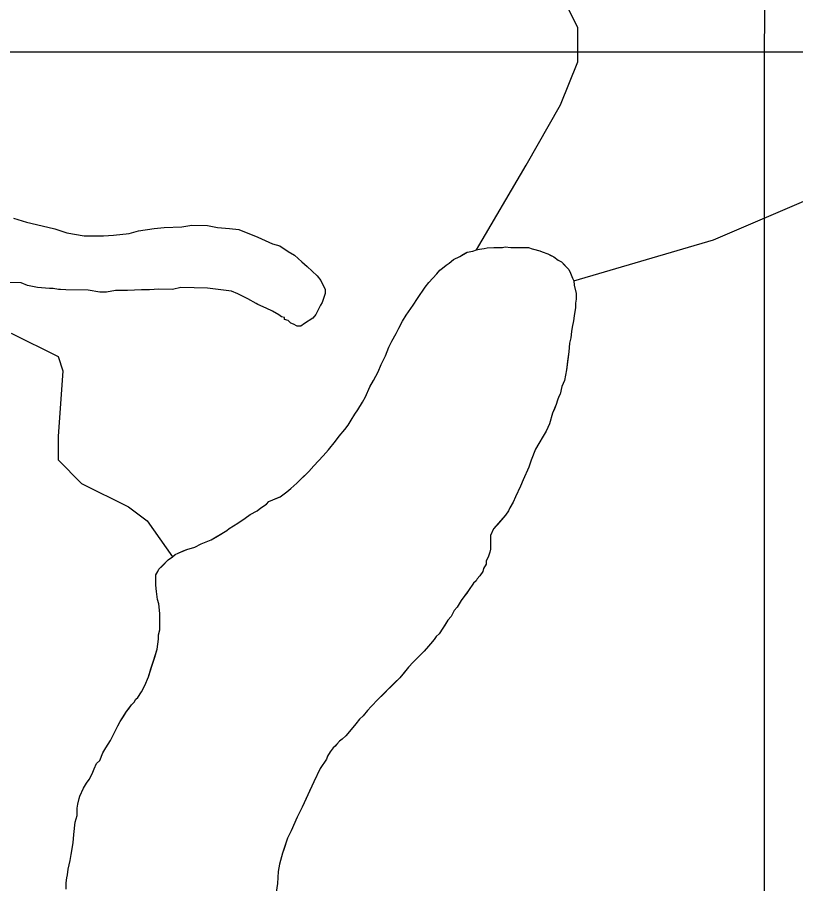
# Model space of a CAD drawing. Extents: x 3245246 to 3283090, y 806824 to 832173.
# Drawn here: x 3274630 to 3275639, y 823248 to 824369 of the extents above; entities that cross this region are included whole.
import ezdxf

# ---------------------------------------------------------------- set-up
doc = ezdxf.new("R2010")
doc.units = 0
for name, color, linetype in [('V-GRID-MAJR', 7, 'Continuous'), ('V-ROAD-CNTR', 7, 'Continuous'), ('V-SITE-VEGE', 7, 'Continuous'), ('V-TOPO-SHOR', 7, 'Continuous')]:
    doc.layers.add(name, color=color, linetype=linetype)

msp = doc.modelspace()

# ---------------------------------------------------------------- linework, layer by layer
at = {"layer": 'V-GRID-MAJR'}
for points in [[(3275596.6, 812201.9), (3275597.5, 818262.2), (3275598.4, 824324.4), (3275599.2, 830386.7), (3275599.2, 830388.6)], [(3249423.5, 824337.8), (3254658.5, 824333.6), (3259893.4, 824330.1), (3265128.4, 824327.5), (3270363.4, 824325.6), (3275598.4, 824324.4), (3280833.3, 824324.1)]]:
    msp.add_spline(points, degree=3, dxfattribs=at)
at = {"layer": 'V-ROAD-CNTR'}
msp.add_spline([(3268555, 824466.2), (3268928.1, 824288.4), (3269383.1, 824061.9), (3269668.7, 823890.1), (3270076.6, 823640.1), (3270419.3, 823451), (3270842, 823197.9), (3271162.2, 823029.4), (3271548.3, 822792.5), (3271898.4, 822578.4), (3272236.9, 822400.3), (3272509.8, 822239.3), (3272743.9, 822091.3), (3273013.6, 821941.1), (3273341, 821721.2), (3273731.8, 821490.1), (3274189.2, 821175), (3274593.6, 820901.2), (3274916.7, 820684.3), (3275373.2, 820360), (3275676.6, 820161), (3275802.4, 820045.1), (3275896.2, 819928), (3275965.2, 819818.6), (3276015.1, 819699.5), (3276044.4, 819586.7), (3276100.5, 819413), (3276190.9, 819208.3), (3276292.5, 819051.8), (3276415.5, 818926.3), (3276568.2, 818833.9), (3276716.2, 818768.8), (3276924.8, 818729), (3277119.9, 818725), (3277260.8, 818758.2)], degree=3, dxfattribs=at)
at = {"layer": 'V-SITE-VEGE'}
for p, q in [((3274625.5, 824109.2), (3274642.1, 824104.2)), ((3274642.1, 824104.2), (3274662.3, 824099.2)), ((3274662.3, 824099.2), (3274678.9, 824095.4)), ((3274820.7, 824097), (3274843.3, 824097.9)), ((3274843.3, 824097.9), (3274856.5, 824100.1)), ((3274856.5, 824100.1), (3274876.7, 824099.8)), ((3274876.7, 824099.8), (3274889.8, 824097.2)), ((3274889.8, 824097.2), (3274905.3, 824095.8)), ((3274678.9, 824095.4), (3274694.3, 824090.4)), ((3274694.3, 824090.4), (3274716.9, 824086.5)), ((3274716.9, 824086.5), (3274741.9, 824086.2)), ((3274741.9, 824086.2), (3274755, 824087.2)), ((3274755, 824087.2), (3274775.3, 824089.3)), ((3274775.3, 824089.3), (3274787.3, 824092.7)), ((3274787.3, 824092.7), (3274807.6, 824096)), ((3274807.6, 824096), (3274820.7, 824097)), ((3274905.3, 824095.8), (3274917.1, 824094.5)), ((3274917.1, 824094.5), (3274942, 824084.6)), ((3274942, 824084.6), (3274961, 824076)), ((3274961, 824076), (3274970.5, 824073.5)), ((3274970.5, 824073.5), (3274981.1, 824066.2)), ((3274981.1, 824066.2), (3274989.3, 824061.3)), ((3275203.5, 824059.6), (3275213.2, 824065.2)), ((3275213.2, 824065.2), (3275220.4, 824066.7)), ((3275220.4, 824066.7), (3275225.2, 824068.3)), ((3275225.2, 824068.3), (3275229.2, 824069.1)), ((3275229.2, 824069.1), (3275234.9, 824069.9)), ((3275234.9, 824069.9), (3275238.9, 824070.7)), ((3275238.9, 824070.7), (3275247.7, 824071.4)), ((3275247.7, 824071.4), (3275258.9, 824071.4)), ((3275258.9, 824071.4), (3275262.1, 824072.1)), ((3275262.1, 824072.1), (3275269.4, 824071.3)), ((3275269.4, 824071.3), (3275292.6, 824071.2)), ((3275292.6, 824071.2), (3275297.4, 824069.5)), ((3275297.4, 824069.5), (3275307.1, 824067.1)), ((3275307.1, 824067.1), (3275310.3, 824065.5)), ((3275310.3, 824065.5), (3275317.5, 824063)), ((3274989.3, 824061.3), (3274998.8, 824052.8)), ((3274998.8, 824052.8), (3275005.8, 824046.8)), ((3275189.8, 824050.9), (3275195.5, 824055.6)), ((3275195.5, 824055.6), (3275203.5, 824059.6)), ((3275317.5, 824063), (3275325.5, 824059)), ((3275325.5, 824059), (3275331.1, 824054.9)), ((3275331.1, 824054.9), (3275335.1, 824052.5)), ((3275335.1, 824052.5), (3275344.6, 824042.8)), ((3275005.8, 824046.8), (3275018.8, 824034.7)), ((3275173.7, 824037.3), (3275177.7, 824042.1)), ((3275177.7, 824042.1), (3275181, 824044.5)), ((3275181, 824044.5), (3275185.8, 824048.5)), ((3275185.8, 824048.5), (3275189.8, 824050.9)), ((3275344.6, 824042.8), (3275347, 824038)), ((3275018.8, 824034.7), (3275023.4, 824028.6)), ((3275163.2, 824026.1), (3275173.7, 824037.3)), ((3275347, 824038), (3275349.4, 824031.5)), ((3275349.4, 824031.5), (3275351, 824028.3)), ((3274635.1, 824025.7), (3274583.9, 824026.4)), ((3274643.3, 824022), (3274635.1, 824025.7)), ((3274656.4, 824019.5), (3274643.3, 824022)), ((3274671.9, 824018.1), (3274656.4, 824019.5)), ((3274842.2, 824019.3), (3274831.5, 824017)), ((3274876.8, 824018.8), (3274842.2, 824019.3)), ((3274907.7, 824014.8), (3274876.8, 824018.8)), ((3275023.4, 824028.6), (3275029.2, 824016.7)), ((3275148.6, 824005.3), (3275158.4, 824019.7)), ((3275158.4, 824019.7), (3275163.2, 824026.1)), ((3275351, 824028.3), (3275351.8, 824022.7)), ((3275351.8, 824022.7), (3275354.1, 824011.5)), ((3274676.6, 824018), (3274671.9, 824018.1)), ((3274683.8, 824016.7), (3274676.6, 824018)), ((3274686.2, 824016.7), (3274683.8, 824016.7)), ((3274693.3, 824016.6), (3274686.2, 824016.7)), ((3274721.9, 824016.2), (3274693.3, 824016.6)), ((3274737.3, 824013.6), (3274721.9, 824016.2)), ((3274745.7, 824013.5), (3274737.3, 824013.6)), ((3274757.6, 824015.7), (3274745.7, 824013.5)), ((3274773.1, 824015.5), (3274757.6, 824015.7)), ((3274791, 824016.4), (3274773.1, 824015.5)), ((3274801.7, 824016.3), (3274791, 824016.4)), ((3274813.6, 824017.3), (3274801.7, 824016.3)), ((3274831.5, 824017), (3274813.6, 824017.3)), ((3274916, 824011.1), (3274907.7, 824014.8)), ((3274929, 824004.9), (3274916, 824011.1)), ((3275029.2, 824011.9), (3275025.4, 824000)), ((3275029.2, 824016.7), (3275029.2, 824011.9)), ((3275354.1, 824011.5), (3275354.1, 824004.2)), ((3274939.6, 823998.8), (3274929, 824004.9)), ((3274942, 823997.6), (3274939.6, 823998.8)), ((3274952.7, 823992.7), (3274942, 823997.6)), ((3275023, 823996.5), (3275016.9, 823984.7)), ((3275025.4, 824000), (3275023, 823996.5)), ((3275134.1, 823983.8), (3275143, 823996.6)), ((3275143, 823996.6), (3275148.6, 824005.3)), ((3275354.1, 824004.2), (3275353.2, 823999.4)), ((3275353.2, 823999.4), (3275353.2, 823993)), ((3274960.9, 823989), (3274952.7, 823992.7)), ((3274969.2, 823984.1), (3274960.9, 823989)), ((3275353.2, 823993), (3275351.5, 823982.6)), ((3274972.7, 823981.7), (3274969.2, 823984.1)), ((3274976.3, 823980.5), (3274972.7, 823981.7)), ((3274976.3, 823978.1), (3274976.3, 823980.5)), ((3274981, 823976.8), (3274976.3, 823978.1)), ((3274984.5, 823973.2), (3274981, 823976.8)), ((3275013.2, 823979.9), (3275002.4, 823973)), ((3275016.9, 823984.7), (3275013.2, 823979.9)), ((3275124.4, 823967), (3275129.2, 823975.8)), ((3275129.2, 823975.8), (3275134.1, 823983.8)), ((3275350.7, 823976.2), (3275349, 823968.2)), ((3275351.5, 823982.6), (3275350.7, 823976.2)), ((3274988.1, 823972), (3274984.5, 823973.2)), ((3274992.8, 823969.5), (3274988.1, 823972)), ((3274997.6, 823969.4), (3274992.8, 823969.5)), ((3275002.4, 823973), (3274997.6, 823969.4)), ((3275121.1, 823959.8), (3275124.4, 823967)), ((3275348.2, 823962.5), (3275347.4, 823954.5)), ((3275349, 823968.2), (3275348.2, 823962.5)), ((3275115.4, 823950.2), (3275121.1, 823959.8)), ((3275347.4, 823954.5), (3275345.7, 823947.3)), ((3275107.3, 823930.9), (3275111.4, 823942.2)), ((3275111.4, 823942.2), (3275115.4, 823950.2)), ((3275345.7, 823947.3), (3275344.9, 823936.1)), ((3275101.6, 823919.7), (3275107.3, 823930.9)), ((3275344.9, 823936.1), (3275341.5, 823912.8)), ((3275097.6, 823910.1), (3275101.6, 823919.7)), ((3275091.9, 823898.9), (3275097.6, 823910.1)), ((3275341.5, 823912.8), (3275339, 823899.2)), ((3275087, 823890.9), (3275091.9, 823898.9)), ((3275339, 823899.2), (3275335.8, 823891.2)), ((3275081.4, 823878.1), (3275087, 823890.9)), ((3275335.8, 823891.2), (3275333.3, 823881.6)), ((3275077.3, 823870.9), (3275081.4, 823878.1)), ((3275330.1, 823873.6), (3275328.4, 823868)), ((3275331.7, 823878.4), (3275330.1, 823873.6)), ((3275333.3, 823881.6), (3275331.7, 823878.4)), ((3275071.6, 823861.3), (3275077.3, 823870.9)), ((3275328.4, 823868), (3275323.6, 823856.8)), ((3275062.7, 823847.7), (3275067.6, 823855.7)), ((3275067.6, 823855.7), (3275071.6, 823861.3)), ((3275323.6, 823856.8), (3275319.5, 823843.1)), ((3275054.6, 823835.7), (3275058.7, 823841.3)), ((3275058.7, 823841.3), (3275062.7, 823847.7)), ((3275319.5, 823843.1), (3275315.4, 823833.5)), ((3275047.4, 823827), (3275054.6, 823835.7)), ((3275315.4, 823833.5), (3275311.4, 823827.1)), ((3275033.6, 823809.4), (3275042.5, 823820.6)), ((3275042.5, 823820.6), (3275047.4, 823827)), ((3275305.7, 823817.5), (3275301.7, 823810.3)), ((3275311.4, 823827.1), (3275305.7, 823817.5)), ((3275026.4, 823801.4), (3275033.6, 823809.4)), ((3275301.7, 823810.3), (3275296, 823795.9)), ((3275014.3, 823788.6), (3275026.4, 823801.4)), ((3275296, 823795.9), (3275292.7, 823787.1)), ((3275007.8, 823781.4), (3275014.3, 823788.6)), ((3275292.7, 823787.1), (3275285.4, 823770.3)), ((3274992.5, 823766.3), (3275007.8, 823781.4)), ((3274984.4, 823759.1), (3274992.5, 823766.3)), ((3275282.1, 823762.3), (3275275.6, 823748.7)), ((3275285.4, 823770.3), (3275282.1, 823762.3)), ((3274970.7, 823748.7), (3274979.6, 823755.1)), ((3274979.6, 823755.1), (3274984.4, 823759.1)), ((3274945.8, 823734.4), (3274953, 823739.2)), ((3274953, 823739.2), (3274956.2, 823742.4)), ((3274956.2, 823742.4), (3274961.1, 823744.8)), ((3274961.1, 823744.8), (3274970.7, 823748.7)), ((3275272.4, 823741.5), (3275268.3, 823734.3)), ((3275275.6, 823748.7), (3275272.4, 823741.5)), ((3274932.1, 823725.7), (3274940.9, 823730.4)), ((3274940.9, 823730.4), (3274945.8, 823734.4)), ((3275266.7, 823730.3), (3275262.7, 823724.7)), ((3275268.3, 823734.3), (3275266.7, 823730.3)), ((3274916, 823714.5), (3274925.6, 823720.9)), ((3274925.6, 823720.9), (3274932.1, 823725.7)), ((3275262.7, 823724.7), (3275247.3, 823707.1)), ((3274881.4, 823693), (3274901.5, 823705)), ((3274901.5, 823705), (3274904.7, 823707.4)), ((3274904.7, 823707.4), (3274916, 823714.5)), ((3275247.3, 823707.1), (3275243.3, 823698.3)), ((3275243.3, 823698.3), (3275243.2, 823680.7)), ((3274850, 823680.4), (3274860.4, 823683.5)), ((3274860.4, 823683.5), (3274868.5, 823687.5)), ((3274868.5, 823687.5), (3274881.4, 823693)), ((3274831.5, 823670.8), (3274834.7, 823674)), ((3274834.7, 823674), (3274838.7, 823675.6)), ((3274838.7, 823675.6), (3274850, 823680.4)), ((3275240.7, 823671.8), (3275237.5, 823665.4)), ((3275242.4, 823676.7), (3275240.7, 823671.8)), ((3275243.2, 823680.7), (3275242.4, 823676.7)), ((3274813.8, 823654.9), (3274825.9, 823666.9)), ((3274825.9, 823666.9), (3274831.5, 823670.8)), ((3275237.5, 823661.4), (3275234.2, 823655.8)), ((3275237.5, 823665.4), (3275237.5, 823661.4)), ((3274809.7, 823647.7), (3274812.1, 823651.7)), ((3274812.1, 823651.7), (3274813.8, 823654.9)), ((3275233.4, 823651.8), (3275229.4, 823646.2)), ((3275234.2, 823655.8), (3275233.4, 823651.8)), ((3274809.6, 823634.1), (3274809.7, 823647.7)), ((3275224.5, 823639.8), (3275221.3, 823636.6)), ((3275226.1, 823642.2), (3275224.5, 823639.8)), ((3275229.4, 823646.2), (3275226.1, 823642.2)), ((3274810.4, 823626), (3274809.6, 823634.1)), ((3274811.9, 823615.6), (3274810.4, 823626)), ((3275214.8, 823627.1), (3275205.1, 823614.3)), ((3275221.3, 823636.6), (3275214.8, 823627.1)), ((3274813.5, 823610), (3274811.9, 823615.6)), ((3274814.3, 823601.9), (3274813.5, 823610)), ((3275200.2, 823605.5), (3275196.2, 823601.5)), ((3275205.1, 823614.3), (3275200.2, 823605.5)), ((3274815, 823597.1), (3274814.3, 823601.9)), ((3274814.9, 823576.2), (3274815, 823597.1)), ((3275192.2, 823593.5), (3275188.1, 823588.7)), ((3275196.2, 823601.5), (3275192.2, 823593.5)), ((3275188.1, 823588.7), (3275181.6, 823578.3)), ((3274813.3, 823569.8), (3274814.9, 823576.2)), ((3275176.8, 823571.1), (3275172.8, 823567.9)), ((3275181.6, 823578.3), (3275176.8, 823571.1)), ((3274811.6, 823551.4), (3274813.3, 823564.2)), ((3274813.3, 823564.2), (3274813.3, 823569.8)), ((3275170.3, 823563.9), (3275165.5, 823558.3)), ((3275172.8, 823567.9), (3275170.3, 823563.9)), ((3274800.2, 823515.3), (3274811.6, 823551.4)), ((3275157.4, 823548.7), (3275142.9, 823534.4)), ((3275163.1, 823555.1), (3275157.4, 823548.7)), ((3275165.5, 823558.3), (3275163.1, 823555.1)), ((3275137.2, 823528), (3275125.9, 823514.4)), ((3275142.9, 823534.4), (3275137.2, 823528)), ((3274795.3, 823504.1), (3274800.2, 823515.3)), ((3275125.9, 823514.4), (3275097.7, 823486.5)), ((3274791.2, 823496.1), (3274795.3, 823504.1)), ((3274786.4, 823488.9), (3274791.2, 823496.1)), ((3274778.3, 823479.4), (3274781.5, 823482.5)), ((3274781.5, 823482.5), (3274784, 823486.5)), ((3274784, 823486.5), (3274786.4, 823488.9)), ((3275097.7, 823486.5), (3275088.8, 823476.9)), ((3274763.7, 823457.8), (3274771.8, 823470.6)), ((3274771.8, 823470.6), (3274778.3, 823479.4)), ((3275084, 823472.1), (3275078.3, 823464.9)), ((3275088.8, 823476.9), (3275084, 823472.1)), ((3275073.5, 823460.9), (3275068.6, 823454.5)), ((3275078.3, 823464.9), (3275073.5, 823460.9)), ((3274750.8, 823433), (3274760.5, 823452.2)), ((3274760.5, 823452.2), (3274763.7, 823457.8)), ((3275068.6, 823454.5), (3275060.6, 823444.9)), ((3275055.7, 823439.3), (3275050.9, 823434.6)), ((3275060.6, 823444.9), (3275055.7, 823439.3)), ((3274745.1, 823423.4), (3274750.8, 823433)), ((3275044.4, 823428.2), (3275039.6, 823423.4)), ((3275047.7, 823432.2), (3275044.4, 823428.2)), ((3275050.9, 823434.6), (3275047.7, 823432.2)), ((3274737, 823407.4), (3274741.1, 823417)), ((3274741.1, 823417), (3274745.1, 823423.4)), ((3275032.3, 823413), (3275030.7, 823409)), ((3275035.5, 823418.6), (3275032.3, 823413)), ((3275039.6, 823423.4), (3275035.5, 823418.6)), ((3274729.7, 823396.2), (3274733, 823403.4)), ((3274733, 823403.4), (3274737, 823407.4)), ((3275030.7, 823409), (3275022.6, 823397)), ((3274727.3, 823389.8), (3274729.7, 823396.2)), ((3275022.6, 823397), (3275014.5, 823379.4)), ((3274720, 823377.8), (3274723.2, 823382.6)), ((3274723.2, 823382.6), (3274727.3, 823389.8)), ((3275014.5, 823379.4), (3274999.1, 823346.6)), ((3274711.1, 823361), (3274715.9, 823371.4)), ((3274715.9, 823371.4), (3274720, 823377.8)), ((3274708.6, 823350.5), (3274711.1, 823361)), ((3274707.7, 823336.1), (3274707.8, 823345.7)), ((3274707.8, 823345.7), (3274708.6, 823350.5)), ((3274999.1, 823346.6), (3274992.6, 823333.8)), ((3274705.3, 823327.3), (3274707.7, 823336.1)), ((3274703.6, 823311.3), (3274705.3, 823327.3)), ((3274992.6, 823333.8), (3274985.2, 823316.1)), ((3274985.2, 823316.1), (3274980.4, 823306.5)), ((3274700.2, 823285.6), (3274702.7, 823300.8)), ((3274702.7, 823300.8), (3274703.6, 823311.3)), ((3274980.4, 823306.5), (3274973.9, 823287.3)), ((3274698.6, 823277.6), (3274700.2, 823285.6)), ((3274973.9, 823287.3), (3274969.8, 823272.9)), ((3274696.1, 823266.4), (3274698.6, 823277.6)), ((3274969.8, 823272.9), (3274968.1, 823263.3)), ((3274694.4, 823255.1), (3274695.3, 823259.1)), ((3274695.3, 823259.1), (3274696.1, 823266.4)), ((3274968.1, 823263.3), (3274967.2, 823248)), ((3274693.6, 823248.7), (3274694.4, 823255.1)), ((3274693.6, 823240.7), (3274693.6, 823248.7)), ((3274967.2, 823248), (3274965.6, 823236.8))]:
    msp.add_line(p, q, dxfattribs=at)
at = {"layer": 'V-TOPO-SHOR'}
for points in [[(3275225.2, 824068.3), (3275289.3, 824177.9), (3275333.9, 824255.8), (3275356.2, 824311.5), (3275356.2, 824356), (3275322.8, 824422.9)], [(3275351, 824028.3), (3275532, 824081), (3275664.1, 824137.6), (3275758.5, 824203.7), (3275815.1, 824241.4), (3275913, 824319.1)], [(3274815, 823597.1), (3274814.3, 823601.9), (3274813.5, 823610), (3274811.9, 823615.6), (3274810.4, 823626), (3274809.6, 823634.1), (3274809.7, 823642.9), (3274809.7, 823647.7), (3274812.1, 823651.7), (3274813.8, 823654.9), (3274817.8, 823658.9), (3274825.9, 823666.9), (3274831.5, 823670.8), (3274834.7, 823674), (3274838.7, 823675.6), (3274844.4, 823678), (3274850, 823680.4), (3274860.4, 823683.5), (3274868.5, 823687.5), (3274881.4, 823693), (3274889.4, 823697.8), (3274901.5, 823705), (3274904.7, 823707.4), (3274916, 823714.5), (3274925.6, 823720.9), (3274932.1, 823725.7), (3274940.9, 823730.4), (3274945.8, 823734.4), (3274953, 823739.2), (3274956.2, 823742.4), (3274961.1, 823744.8), (3274965.1, 823746.4), (3274970.7, 823748.7), (3274979.6, 823755.1), (3274984.4, 823759.1), (3274992.5, 823766.3), (3274998.1, 823771.9), (3275007.8, 823781.4), (3275014.3, 823788.6), (3275026.4, 823801.4), (3275033.6, 823809.4), (3275042.5, 823820.6), (3275047.4, 823827), (3275054.6, 823835.7), (3275058.7, 823841.3), (3275062.7, 823847.7), (3275067.6, 823855.7), (3275071.6, 823861.3), (3275077.3, 823870.9), (3275081.4, 823878.1), (3275087, 823890.9), (3275091.9, 823898.9), (3275097.6, 823910.1), (3275101.6, 823919.7), (3275107.3, 823930.9), (3275111.4, 823942.2), (3275115.4, 823950.2), (3275121.1, 823959.8), (3275124.4, 823967), (3275129.2, 823975.8), (3275134.1, 823983.8), (3275143, 823996.6), (3275148.6, 824005.3), (3275158.4, 824019.7), (3275163.2, 824026.1), (3275173.7, 824037.3), (3275177.7, 824042.1), (3275181, 824044.5), (3275185.8, 824048.5), (3275189.8, 824050.9), (3275195.5, 824055.6), (3275203.5, 824059.6), (3275207.5, 824062), (3275213.2, 824065.2), (3275220.4, 824066.7), (3275225.2, 824068.3), (3275229.2, 824069.1), (3275234.9, 824069.9), (3275238.9, 824070.7), (3275247.7, 824071.4), (3275251.7, 824071.4), (3275258.9, 824071.4), (3275262.1, 824072.1), (3275269.4, 824071.3), (3275275, 824071.3), (3275279.8, 824071.2), (3275288.6, 824071.2), (3275292.6, 824071.2), (3275297.4, 824069.5), (3275300.6, 824068.7), (3275307.1, 824067.1), (3275310.3, 824065.5), (3275317.5, 824063), (3275320.7, 824061.4), (3275325.5, 824059), (3275331.1, 824054.9), (3275335.1, 824052.5), (3275339.1, 824048.5), (3275342.2, 824045.2), (3275344.6, 824042.8), (3275347, 824038)], [(3275347, 824038), (3275349.4, 824031.5), (3275351, 824028.3), (3275351.8, 824022.7), (3275352.5, 824018.7), (3275354.1, 824011.5), (3275354.1, 824004.2), (3275353.2, 823999.4), (3275353.2, 823993), (3275352.4, 823988.2), (3275351.5, 823982.6), (3275350.7, 823976.2), (3275349, 823968.2), (3275348.2, 823962.5), (3275347.4, 823954.5), (3275345.7, 823947.3), (3275344.9, 823936.1), (3275343.2, 823924.1), (3275341.5, 823912.8), (3275339, 823899.2), (3275335.8, 823891.2), (3275333.3, 823881.6), (3275331.7, 823878.4), (3275330.1, 823873.6), (3275328.4, 823868), (3275326, 823862.4), (3275323.6, 823856.8), (3275319.5, 823843.1), (3275315.4, 823833.5), (3275311.4, 823827.1), (3275305.7, 823817.5), (3275301.7, 823810.3), (3275296, 823795.9), (3275292.7, 823787.1), (3275285.4, 823770.3), (3275282.1, 823762.3), (3275275.6, 823748.7), (3275272.4, 823741.5), (3275268.3, 823734.3), (3275266.7, 823730.3), (3275262.7, 823724.7), (3275252.2, 823712.7), (3275247.3, 823707.1), (3275243.3, 823698.3), (3275243.2, 823692.7), (3275243.2, 823687.1), (3275243.2, 823683.9), (3275243.2, 823680.7), (3275242.4, 823676.7), (3275240.7, 823671.8), (3275237.5, 823665.4), (3275237.5, 823661.4), (3275234.2, 823655.8), (3275233.4, 823651.8), (3275229.4, 823646.2), (3275226.1, 823642.2), (3275224.5, 823639.8), (3275221.3, 823636.6), (3275214.8, 823627.1), (3275212.4, 823623.9), (3275210, 823620.7), (3275205.1, 823614.3), (3275200.2, 823605.5), (3275196.2, 823601.5), (3275192.2, 823593.5), (3275188.1, 823588.7), (3275184.1, 823582.3), (3275181.6, 823578.3), (3275176.8, 823571.1), (3275172.8, 823567.9), (3275170.3, 823563.9), (3275165.5, 823558.3), (3275163.1, 823555.1), (3275157.4, 823548.7), (3275151, 823542.3), (3275142.9, 823534.4), (3275137.2, 823528), (3275130, 823519.2), (3275125.9, 823514.4), (3275119.5, 823508), (3275113, 823501.6), (3275104.2, 823492.8), (3275097.7, 823486.5), (3275088.8, 823476.9), (3275084, 823472.1), (3275078.3, 823464.9), (3275073.5, 823460.9), (3275068.6, 823454.5), (3275060.6, 823444.9), (3275055.7, 823439.3), (3275050.9, 823434.6), (3275047.7, 823432.2), (3275044.4, 823428.2), (3275042, 823425.8), (3275039.6, 823423.4), (3275035.5, 823418.6), (3275032.3, 823413), (3275030.7, 823409), (3275022.6, 823397), (3275014.5, 823379.4), (3275008.8, 823367.4)], [(3274622.5, 823960.3), (3274683.3, 823930), (3274689.3, 823911.7), (3274683.3, 823826.7), (3274683.3, 823796.3), (3274713.6, 823765.9), (3274774.4, 823735.5), (3274798.7, 823717.3), (3274831.5, 823670.8)], [(3274693.6, 823240.7), (3274693.6, 823248.7), (3274694.4, 823255.1), (3274695.3, 823259.1), (3274696.1, 823266.4), (3274698.6, 823277.6), (3274700.2, 823285.6), (3274702.7, 823300.8), (3274703.6, 823311.3), (3274705.3, 823327.3), (3274707.7, 823336.1), (3274707.8, 823345.7), (3274708.6, 823350.5), (3274710.2, 823357.8), (3274711.1, 823361), (3274715.9, 823371.4), (3274720, 823377.8), (3274723.2, 823382.6), (3274727.3, 823389.8), (3274729.7, 823396.2), (3274733, 823403.4), (3274737, 823407.4), (3274741.1, 823417), (3274745.1, 823423.4), (3274750.8, 823433), (3274754.8, 823441), (3274760.5, 823452.2), (3274763.7, 823457.8), (3274767.8, 823464.2), (3274771.8, 823470.6), (3274774.3, 823473.8), (3274778.3, 823479.4), (3274781.5, 823482.5), (3274784, 823486.5), (3274786.4, 823488.9), (3274791.2, 823496.1), (3274795.3, 823504.1), (3274800.2, 823515.3), (3274803.4, 823525.8), (3274808.3, 823541), (3274811.6, 823551.4), (3274813.3, 823564.2), (3274813.3, 823569.8), (3274814.9, 823576.2), (3274815, 823581.9), (3274815, 823586.7), (3274815, 823597.1)], [(3275008.8, 823367.4), (3274999.1, 823346.6), (3274992.6, 823333.8), (3274985.2, 823316.1), (3274980.4, 823306.5), (3274975.5, 823292.1), (3274973.9, 823287.3), (3274969.8, 823272.9), (3274968.1, 823263.3), (3274967.2, 823248), (3274965.6, 823236.8)]]:
    msp.add_lwpolyline(points, dxfattribs=at)

doc.saveas('drawing.dxf')
